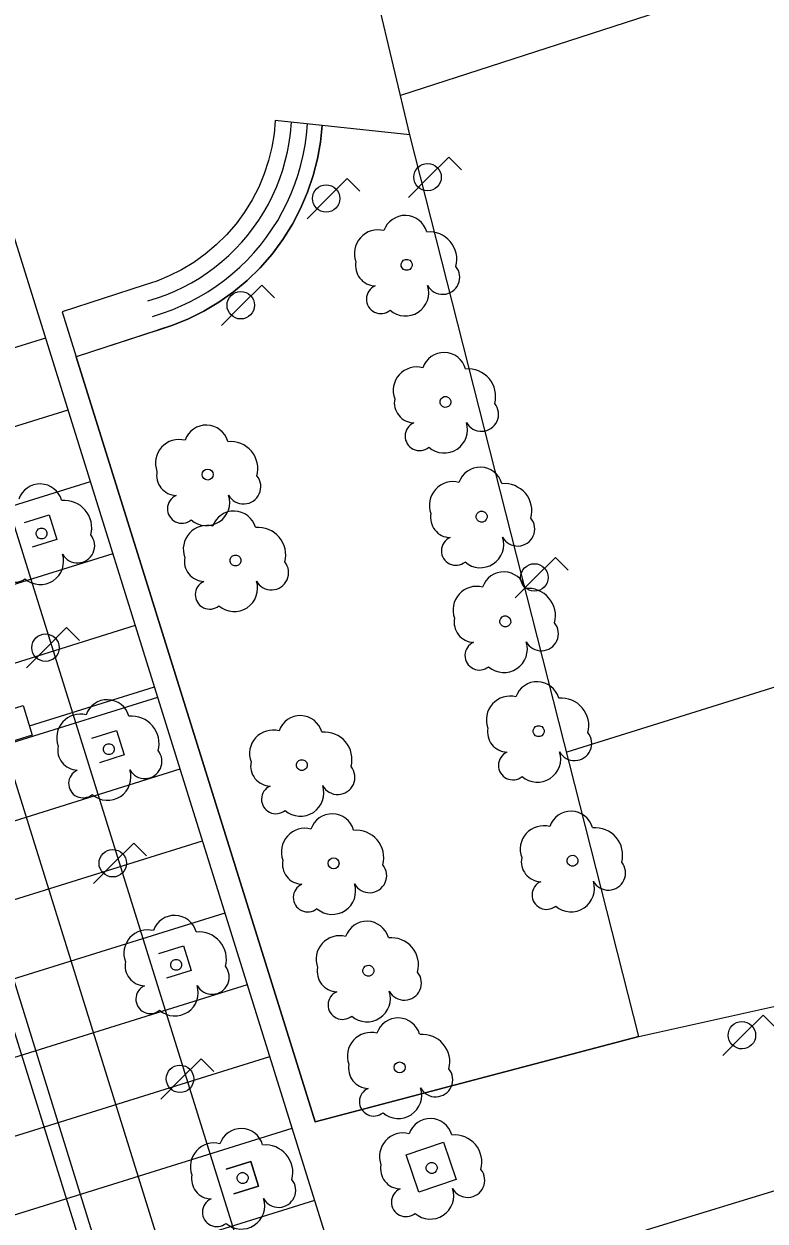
# Model space of a CAD drawing. Extents: x 282771 to 285132, y 4823109 to 4825496.
# Drawn here: x 285026.4 to 285060.9, y 4823949.9 to 4824005.5 of the extents above; entities that cross this region are included whole.
import ezdxf

# ---------------------------------------------------------------- set-up
doc = ezdxf.new("R2010")
doc.units = 0
for name, color, linetype in [('ACERA-INTERIOR', 7, 'Continuous'), ('ARBOL', 7, 'Continuous'), ('CALLE-EJE', 7, 'Continuous'), ('FAROLA', 7, 'Continuous'), ('ZONA-VERDE', 7, 'Continuous')]:
    doc.layers.add(name, color=color, linetype=linetype)

msp = doc.modelspace()

# ---------------------------------------------------------------- linework, layer by layer
at = {"layer": 'ACERA-INTERIOR'}
for p, q in [((285044.785, 4823921.896), (284978.031, 4824135.982)), ((285038.347, 4823919.039), (284971.352, 4824133.901)), ((285044.368, 4824000.337), (285042.168, 4824009.627)), ((285063.595, 4824008.538), (285043.933, 4824002.175)), ((285044.368, 4824000.337), (285040.29, 4824000.775)), ((285055.015, 4823958.437), (285044.368, 4824000.337)), ((285041.582, 4823920.418), (285017.319, 4823998.23)), ((285048.421, 4823923.665), (285025.914, 4823995.847)), ((285028.878, 4823990.031), (285032.695, 4823991.274)), ((285003.602, 4823983.467), (285027.455, 4823990.905)), ((285004.643, 4823980.128), (285028.496, 4823987.566)), ((285005.684, 4823976.789), (285029.537, 4823984.226)), ((285006.726, 4823973.449), (285030.578, 4823980.887)), ((285072.207, 4823978.057), (285051.656, 4823971.656)), ((285007.767, 4823970.11), (285031.62, 4823977.547)), ((285026.695, 4823972.871), (285032.512, 4823974.685)), ((285008.808, 4823966.771), (285032.661, 4823974.208)), ((285009.849, 4823963.431), (285033.702, 4823970.869)), ((285010.891, 4823960.092), (285034.743, 4823967.529)), ((285011.932, 4823956.752), (285035.785, 4823964.19)), ((285055.015, 4823958.437), (285076.405, 4823963.203)), ((285012.973, 4823953.413), (285036.826, 4823960.85)), ((285014.014, 4823950.074), (285037.867, 4823957.511)), ((285015.056, 4823946.734), (285038.908, 4823954.172)), ((285016.097, 4823943.395), (285039.95, 4823950.832))]:
    msp.add_line(p, q, dxfattribs=at)
for points in [[(285040.29, 4824000.775), (285038.117, 4824001.009), (285038.062, 4824000.393), (285037.959, 4823999.77), (285037.807, 4823999.145), (285037.604, 4823998.524), (285037.35, 4823997.913), (285037.046, 4823997.319), (285036.693, 4823996.747), (285036.295, 4823996.203), (285035.854, 4823995.693), (285035.376, 4823995.221), (285034.865, 4823994.792), (285034.326, 4823994.407), (285033.767, 4823994.07), (285033.192, 4823993.782), (285032.608, 4823993.542), (285032.02, 4823993.35), (285028.22, 4823992.113), (285028.871, 4823990.029)], [(285032.195, 4823992.621), (285032.64, 4823992.76), (285033.047, 4823992.908), (285033.446, 4823993.074), (285033.836, 4823993.26), (285034.218, 4823993.464), (285034.589, 4823993.685), (285034.95, 4823993.924), (285035.298, 4823994.179), (285035.635, 4823994.45), (285035.958, 4823994.737), (285036.268, 4823995.039), (285036.563, 4823995.356), (285036.842, 4823995.685), (285037.106, 4823996.028), (285037.353, 4823996.382), (285037.584, 4823996.748), (285037.797, 4823997.124), (285037.992, 4823997.51), (285038.168, 4823997.905), (285038.326, 4823998.307), (285038.465, 4823998.717), (285038.584, 4823999.132), (285038.684, 4823999.553), (285038.764, 4823999.978), (285038.823, 4824000.406), (285038.871, 4824000.928)], [(285032.418, 4823991.905), (285032.88, 4823992.049), (285033.32, 4823992.209), (285033.751, 4823992.39), (285034.174, 4823992.59), (285034.586, 4823992.81), (285034.988, 4823993.05), (285035.378, 4823993.308), (285035.755, 4823993.584), (285036.119, 4823993.878), (285036.469, 4823994.188), (285036.804, 4823994.515), (285037.123, 4823994.857), (285037.425, 4823995.214), (285037.711, 4823995.584), (285037.978, 4823995.968), (285038.228, 4823996.363), (285038.458, 4823996.77), (285038.669, 4823997.188), (285038.86, 4823997.615), (285039.031, 4823998.05), (285039.181, 4823998.493), (285039.31, 4823998.943), (285039.418, 4823999.398), (285039.504, 4823999.857), (285039.568, 4824000.32), (285039.617, 4824000.848)], [(285032.62, 4823991.251), (285033.354, 4823991.49), (285034.084, 4823991.789), (285034.802, 4823992.148), (285035.501, 4823992.567), (285036.174, 4823993.044), (285036.814, 4823993.577), (285037.413, 4823994.163), (285037.966, 4823994.796), (285038.467, 4823995.471), (285038.911, 4823996.182), (285039.296, 4823996.92), (285039.619, 4823997.679), (285039.879, 4823998.452), (285040.077, 4823999.23), (285040.213, 4824000.007), (285040.29, 4824000.775)], [(285055.015, 4823958.437), (285039.976, 4823954.467), (285028.871, 4823990.029)], [(285026.466, 4823982.326), (285027.611, 4823982.683), (285027.968, 4823981.538), (285026.823, 4823981.181)], [(285025.115, 4823973.424), (285026.397, 4823973.824), (285026.829, 4823972.441), (285025.541, 4823972.04), (285025.115, 4823973.424)], [(285029.589, 4823972.308), (285030.734, 4823972.665), (285031.091, 4823971.52), (285029.946, 4823971.163)], [(285032.713, 4823962.29), (285033.858, 4823962.647), (285034.215, 4823961.502), (285033.07, 4823961.145)], [(285044.203, 4823952.943), (285045.937, 4823953.524), (285046.518, 4823951.789), (285044.783, 4823951.209), (285044.203, 4823952.943)], [(285036.982, 4823952.629), (285037.339, 4823951.484), (285036.982, 4823952.629), (285035.837, 4823952.272), (285036.982, 4823952.629)], [(285065.295, 4823951.128), (285064.914, 4823952.37), (285047.907, 4823947.153), (285048.288, 4823945.911)], [(285036.194, 4823951.127), (285037.339, 4823951.484), (285036.194, 4823951.127)]]:
    msp.add_lwpolyline(points, dxfattribs=at)
at = {"layer": 'ARBOL'}
for centre in [(285034.978, 4823984.554), (285040.826, 4823966.487), (285043.896, 4823957.001)]:
    msp.add_circle(centre, 0.255, dxfattribs=at)
for centre, radius, start, end in [((285034.908, 4823985.814), 1.038, 15.6422, 161.3843), ((285033.648, 4823985.084), 1.097, 75.4318, 200.556), ((285036.038, 4823984.814), 1.272, 345.0327, 95.7992), ((285033.538, 4823984.514), 0.935, 168.5989, 268.1323), ((285036.648, 4823983.984), 0.797, 208.9624, 38.991), ((285033.778, 4823982.964), 0.672, 113.7367, 309.4725), ((285034.918, 4823983.264), 1.086, 228.9544, 17.9279), ((285040.756, 4823967.747), 1.038, 15.6422, 161.3843), ((285039.496, 4823967.017), 1.097, 75.4318, 200.556), ((285041.886, 4823966.747), 1.272, 345.0327, 95.7992), ((285039.386, 4823966.447), 0.935, 168.5989, 268.1323), ((285042.496, 4823965.917), 0.797, 208.9624, 38.991), ((285039.626, 4823964.897), 0.672, 113.7367, 309.4725), ((285040.766, 4823965.197), 1.086, 228.9544, 17.9279), ((285043.826, 4823958.261), 1.038, 15.6422, 161.3843), ((285042.566, 4823957.531), 1.097, 75.4318, 200.556), ((285044.956, 4823957.261), 1.272, 345.0327, 95.7992), ((285042.456, 4823956.961), 0.935, 168.5989, 268.1323), ((285045.566, 4823956.431), 0.797, 208.9624, 38.991), ((285042.696, 4823955.411), 0.672, 113.7367, 309.4725), ((285043.836, 4823955.711), 1.086, 228.9544, 17.9279)]:
    msp.add_arc(centre, radius, start, end, dxfattribs=at)
for centre, major_axis, start_param, end_param in [((285044.151, 4823995.556), (0.57, 0.868), 5.566139, 8.109818), ((285042.891, 4823994.826), (0.602, 0.917), 0.326477, 2.510308), ((285045.281, 4823994.556), (0.698, 1.064), 5.031901, 6.965142), ((285042.781, 4823994.256), (-0.513, -0.782), 5.094144, 6.831329), ((285045.891, 4823993.726), (-0.437, -0.666), 5.79862, 9.115244), ((285043.021, 4823992.706), (-0.369, -0.562), 4.136617, 7.552851), ((285044.161, 4823993.006), (-0.596, -0.908), 6.147546, 8.747624), ((285045.953, 4823989.187), (0.57, 0.868), 5.566324, 8.110003), ((285044.693, 4823988.457), (0.602, 0.917), 0.326663, 2.510494), ((285047.083, 4823988.187), (0.698, 1.064), 5.032087, 6.965327), ((285044.583, 4823987.887), (-0.513, -0.782), 5.09433, 6.831515), ((285047.693, 4823987.357), (-0.437, -0.666), 5.798805, 9.11543), ((285044.823, 4823986.337), (-0.369, -0.562), 4.136803, 7.553036), ((285045.963, 4823986.637), (-0.596, -0.907), 6.147732, 8.74781), ((285047.636, 4823983.857), (0.57, 0.868), 5.566471, 8.11015), ((285046.376, 4823983.127), (0.602, 0.917), 0.326809, 2.51064), ((285027.189, 4823983.075), (0.571, 0.868), 5.567068, 8.110747), ((285048.766, 4823982.857), (0.699, 1.064), 5.032233, 6.965474), ((285028.319, 4823982.075), (0.699, 1.063), 5.032831, 6.966071), ((285036.2, 4823981.82), (0.57, 0.868), 5.566906, 8.110585), ((285046.266, 4823982.557), (-0.513, -0.782), 5.094476, 6.831661), ((285034.94, 4823981.09), (0.602, 0.917), 0.327244, 2.511075), ((285037.33, 4823980.82), (0.699, 1.063), 5.032668, 6.965909), ((285049.376, 4823982.027), (-0.437, -0.666), 5.798952, 9.115576), ((285028.929, 4823981.245), (-0.438, -0.666), 5.799549, 9.116174), ((285046.506, 4823981.007), (-0.369, -0.562), 4.136949, 7.553183), ((285047.646, 4823981.307), (-0.596, -0.907), 6.147878, 8.747956), ((285026.059, 4823980.225), (-0.369, -0.561), 4.137547, 7.55378), ((285027.199, 4823980.525), (-0.596, -0.907), 6.148476, 8.748554), ((285034.83, 4823980.52), (-0.514, -0.782), 5.094911, 6.832096), ((285037.94, 4823979.99), (-0.438, -0.666), 5.799387, 9.116011), ((285048.734, 4823978.99), (0.57, 0.868), 5.566622, 8.110301), ((285035.07, 4823978.97), (-0.369, -0.562), 4.137384, 7.553618), ((285036.21, 4823979.27), (-0.596, -0.907), 6.148313, 8.748391), ((285047.474, 4823978.26), (0.602, 0.917), 0.326961, 2.510792), ((285049.864, 4823977.99), (0.699, 1.064), 5.032385, 6.965625), ((285047.364, 4823977.69), (-0.514, -0.782), 5.094628, 6.831813), ((285050.474, 4823977.16), (-0.437, -0.666), 5.799103, 9.115728), ((285047.604, 4823976.14), (-0.369, -0.562), 4.137101, 7.553334), ((285048.744, 4823976.44), (-0.596, -0.907), 6.14803, 8.748108), ((285050.284, 4823973.888), (0.57, 0.868), 5.56676, 8.110439), ((285049.024, 4823973.158), (0.602, 0.917), 0.327098, 2.510929), ((285030.315, 4823973.051), (0.571, 0.868), 5.567349, 8.111027), ((285051.414, 4823972.888), (0.699, 1.063), 5.032522, 6.965763), ((285029.055, 4823972.321), (0.603, 0.916), 0.327687, 2.511518), ((285031.445, 4823972.051), (0.699, 1.063), 5.033111, 6.966352), ((285039.278, 4823972.311), (0.571, 0.868), 5.567195, 8.110873), ((285038.018, 4823971.581), (0.603, 0.916), 0.327533, 2.511364), ((285040.408, 4823971.311), (0.699, 1.063), 5.032957, 6.966198), ((285048.914, 4823972.588), (-0.514, -0.782), 5.094765, 6.83195), ((285052.024, 4823972.058), (-0.438, -0.666), 5.799241, 9.115865), ((285028.945, 4823971.751), (-0.514, -0.781), 5.095354, 6.832539), ((285032.055, 4823971.221), (-0.438, -0.666), 5.79983, 9.116454), ((285049.154, 4823971.038), (-0.369, -0.562), 4.137238, 7.553472), ((285050.294, 4823971.338), (-0.596, -0.907), 6.148167, 8.748245), ((285037.908, 4823971.011), (-0.514, -0.782), 5.0952, 6.832385), ((285041.018, 4823970.481), (-0.438, -0.666), 5.799676, 9.1163), ((285029.185, 4823970.201), (-0.369, -0.561), 4.137827, 7.554061), ((285030.325, 4823970.501), (-0.597, -0.907), 6.148756, 8.748834), ((285038.148, 4823969.461), (-0.369, -0.561), 4.137673, 7.553907), ((285039.288, 4823969.761), (-0.597, -0.907), 6.148602, 8.74868), ((285051.853, 4823967.867), (0.57, 0.868), 5.566942, 8.110621), ((285050.593, 4823967.137), (0.602, 0.916), 0.327281, 2.511111), ((285052.983, 4823966.867), (0.699, 1.063), 5.032705, 6.965945), ((285050.483, 4823966.567), (-0.514, -0.782), 5.094947, 6.832133), ((285053.593, 4823966.037), (-0.438, -0.666), 5.799423, 9.116047), ((285050.723, 4823965.017), (-0.369, -0.562), 4.13742, 7.553654), ((285051.863, 4823965.317), (-0.596, -0.907), 6.148349, 8.748427), ((285033.441, 4823963.027), (0.571, 0.867), 5.567624, 8.111303), ((285042.371, 4823962.755), (0.571, 0.867), 5.567444, 8.111123), ((285032.181, 4823962.297), (0.603, 0.916), 0.327962, 2.511793), ((285034.571, 4823962.027), (0.7, 1.063), 5.033386, 6.966627), ((285041.111, 4823962.025), (0.603, 0.916), 0.327783, 2.511613), ((285043.501, 4823961.755), (0.7, 1.063), 5.033207, 6.966447), ((285032.071, 4823961.727), (-0.514, -0.781), 5.095629, 6.832814), ((285035.181, 4823961.197), (-0.438, -0.666), 5.800105, 9.116729), ((285041.001, 4823961.455), (-0.514, -0.781), 5.095449, 6.832634), ((285044.111, 4823960.925), (-0.438, -0.666), 5.799925, 9.116549), ((285032.311, 4823960.177), (-0.37, -0.561), 4.138102, 7.554336), ((285033.451, 4823960.477), (-0.597, -0.907), 6.149031, 8.749109), ((285041.241, 4823959.905), (-0.369, -0.561), 4.137922, 7.554156), ((285042.381, 4823960.205), (-0.597, -0.907), 6.148851, 8.748929), ((285045.314, 4823953.588), (0.571, 0.867), 5.567638, 8.111317), ((285036.531, 4823953.123), (0.571, 0.867), 5.567916, 8.111595), ((285044.054, 4823952.858), (0.603, 0.916), 0.327976, 2.511807), ((285046.444, 4823952.588), (0.7, 1.063), 5.0334, 6.966641), ((285035.271, 4823952.393), (0.603, 0.916), 0.328255, 2.512086), ((285037.661, 4823952.123), (0.7, 1.063), 5.033679, 6.966919), ((285035.161, 4823951.823), (-0.515, -0.781), 5.095922, 6.833107), ((285043.944, 4823952.288), (-0.514, -0.781), 5.095643, 6.832828), ((285047.054, 4823951.758), (-0.438, -0.666), 5.800119, 9.116743), ((285038.271, 4823951.293), (-0.438, -0.665), 5.800397, 9.117021), ((285035.401, 4823950.273), (-0.37, -0.561), 4.138394, 7.554628), ((285036.541, 4823950.573), (-0.597, -0.907), 6.149324, 8.749401), ((285044.184, 4823950.738), (-0.37, -0.561), 4.138116, 7.55435), ((285045.324, 4823951.038), (-0.597, -0.907), 6.149045, 8.749123)]:
    msp.add_ellipse(centre, major_axis=major_axis, ratio=0.999978, start_param=start_param, end_param=end_param, dxfattribs=at)
for centre in [(285044.221, 4823994.296), (285046.023, 4823987.927), (285047.706, 4823982.597), (285027.259, 4823981.815), (285036.27, 4823980.56), (285048.804, 4823977.73), (285050.354, 4823972.628), (285030.385, 4823971.791), (285039.348, 4823971.051), (285051.923, 4823966.607), (285033.511, 4823961.767), (285042.441, 4823961.495), (285045.384, 4823952.328), (285036.601, 4823951.863)]:
    msp.add_ellipse(centre, major_axis=(0.14, 0.213), ratio=0.999978, dxfattribs=at)
at = {"layer": 'CALLE-EJE'}
msp.add_lwpolyline([(284993.076, 4824067.163), (285041.518, 4823910.878)], dxfattribs=at)
at = {"layer": 'FAROLA'}
for p, q in [((285046.174, 4823999.304), (285045.234, 4823998.374)), ((285046.764, 4823998.714), (285046.174, 4823999.304)), ((285041.461, 4823998.312), (285040.521, 4823997.382)), ((285042.051, 4823997.722), (285041.461, 4823998.312)), ((285045.234, 4823998.374), (285044.304, 4823997.434)), ((285040.521, 4823997.382), (285039.591, 4823996.442)), ((285037.493, 4823993.351), (285036.553, 4823992.421)), ((285038.083, 4823992.761), (285037.493, 4823993.351)), ((285036.553, 4823992.421), (285035.623, 4823991.481)), ((285051.134, 4823980.701), (285050.194, 4823979.771)), ((285051.724, 4823980.111), (285051.134, 4823980.701)), ((285050.194, 4823979.771), (285049.264, 4823978.831)), ((285028.423, 4823977.437), (285027.483, 4823976.507)), ((285029.013, 4823976.847), (285028.423, 4823977.437)), ((285027.483, 4823976.507), (285026.553, 4823975.567)), ((285031.546, 4823967.419), (285030.606, 4823966.489)), ((285032.136, 4823966.829), (285031.546, 4823967.419)), ((285030.606, 4823966.489), (285029.676, 4823965.549)), ((285060.778, 4823959.428), (285059.838, 4823958.498)), ((285061.368, 4823958.838), (285060.778, 4823959.428)), ((285059.838, 4823958.498), (285058.908, 4823957.558)), ((285034.67, 4823957.4), (285033.73, 4823956.47)), ((285035.26, 4823956.81), (285034.67, 4823957.4)), ((285033.73, 4823956.47), (285032.8, 4823955.53))]:
    msp.add_line(p, q, dxfattribs=at)
for centre in [(285045.194, 4823998.374), (285040.481, 4823997.382), (285036.513, 4823992.421), (285050.154, 4823979.771), (285027.443, 4823976.507), (285030.566, 4823966.489), (285033.69, 4823956.47)]:
    msp.add_circle(centre, 0.638, dxfattribs=at)
msp.add_ellipse((285059.798, 4823958.498), major_axis=(0.35, 0.533), ratio=0.999978, dxfattribs=at)
at = {"layer": 'ZONA-VERDE'}
msp.add_lwpolyline([(285032.62, 4823991.249), (285028.871, 4823990.029), (285039.976, 4823954.467), (285055.015, 4823958.437), (285044.368, 4824000.337), (285040.29, 4824000.775), (285040.213, 4824000.007), (285040.077, 4823999.23), (285039.879, 4823998.452), (285039.619, 4823997.679), (285039.296, 4823996.92), (285038.911, 4823996.182), (285038.467, 4823995.471), (285037.966, 4823994.796), (285037.413, 4823994.163), (285036.814, 4823993.577), (285036.174, 4823993.044), (285035.501, 4823992.567), (285034.802, 4823992.148), (285034.084, 4823991.789), (285033.354, 4823991.49), (285032.695, 4823991.275), (285032.695, 4823991.274), (285032.62, 4823991.249)], dxfattribs=at)

doc.saveas('drawing.dxf')
